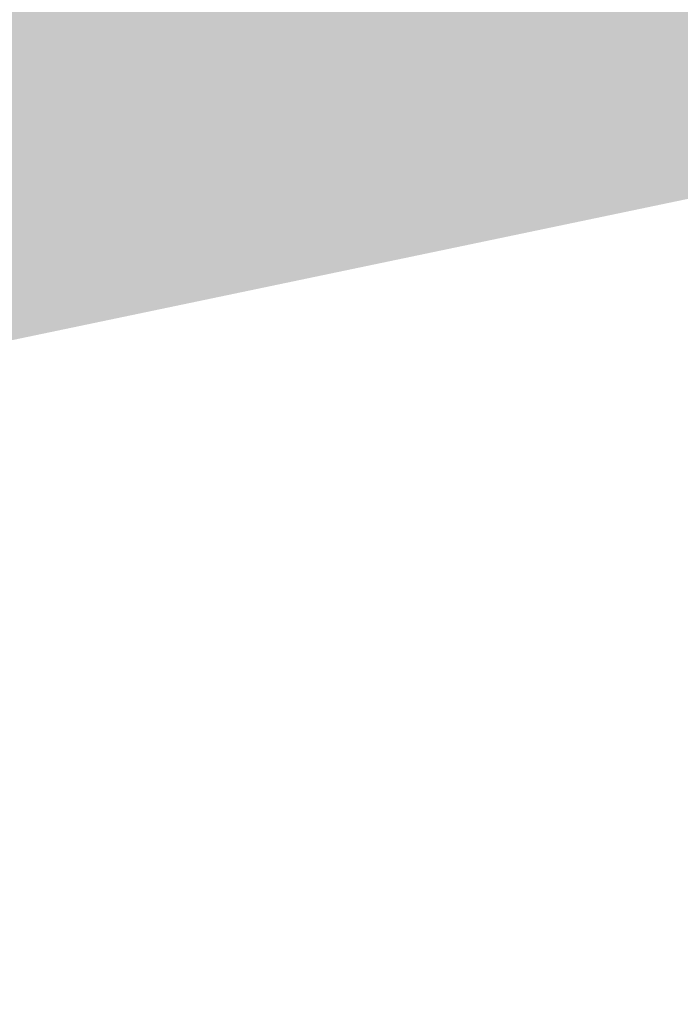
# Model space of a CAD drawing. Extents: x 137881 to 190432, y 75291 to 93135.
# Tile 27 of 405: x 154350 to 154357, y 80527 to 80538. Entities that reach past the tile are written whole.
import ezdxf

# ---------------------------------------------------------------- set-up
doc = ezdxf.new("R2010")
doc.units = 0
doc.header["$LTSCALE"] = 50
doc.header["$MEASUREMENT"] = 0
doc.layers.add('PHYP-4', color=7, linetype='Continuous', true_color=0xd6d6d6)
doc.layers.add('phyp-5', color=7, linetype='Continuous', true_color=0xd6d6d6)

msp = doc.modelspace()

# ---------------------------------------------------------------- hatches: boundary and pattern name
at = {"layer": 'PHYP-4'}
h = msp.add_hatch(color=256, dxfattribs=at)
h.paths.add_polyline_path([(154368.632, 80538.057), (154366.587, 80547.845), (154137.437, 80499.972), (154137.642, 80498.993, 0.117224), (154141.577, 80490.621)])
edge = h.paths.add_edge_path()
edge.add_arc((153201.613, 80323.871), 40, 325.3316, 343.4411)
edge.add_line((153239.954, 80312.471), (153046.262, 80272.005))
edge.add_arc((151412.693, 88091.187), 7988, 277.476933, 281.8004039, ccw=False)
edge.add_line((152452.147, 80171.106), (152452.27, 80170.164))
edge.add_arc((152472.103, 80172.742), 20, 187.4052, 214.3)
edge.add_arc((151412.693, 88091.187), 7998, 277.4923402, 281.8004039)
edge.add_line((153048.307, 80262.217), (153234.512, 80301.118))
edge = h.paths.add_edge_path()
edge.add_arc((153314, 80347.351), 40, 220.1598, 238.2693)
edge.add_line((153292.963, 80313.33), (154117.811, 80485.656))
edge.add_arc((154098.487, 80490.813), 20, 345.0567, 371.8004)
edge.add_line((154118.065, 80494.903), (154117.86, 80495.882))
edge.add_line((154117.86, 80495.882), (153283.43, 80321.554))
at = {"layer": 'phyp-5'}
msp.add_hatch(color=256, dxfattribs=at).paths.add_polyline_path([(154275.591, 80535.645, -0.069729), (154303.251, 80537.957), (154339.997, 80535.903, 0.065543), (154368.632, 80538.057), (154366.587, 80547.845, -0.065543), (154340.555, 80545.888), (154303.809, 80547.942, 0.069698), (154273.397, 80545.402), (154128.789, 80512.676), (154130.997, 80502.923)])

doc.saveas('drawing.dxf')
